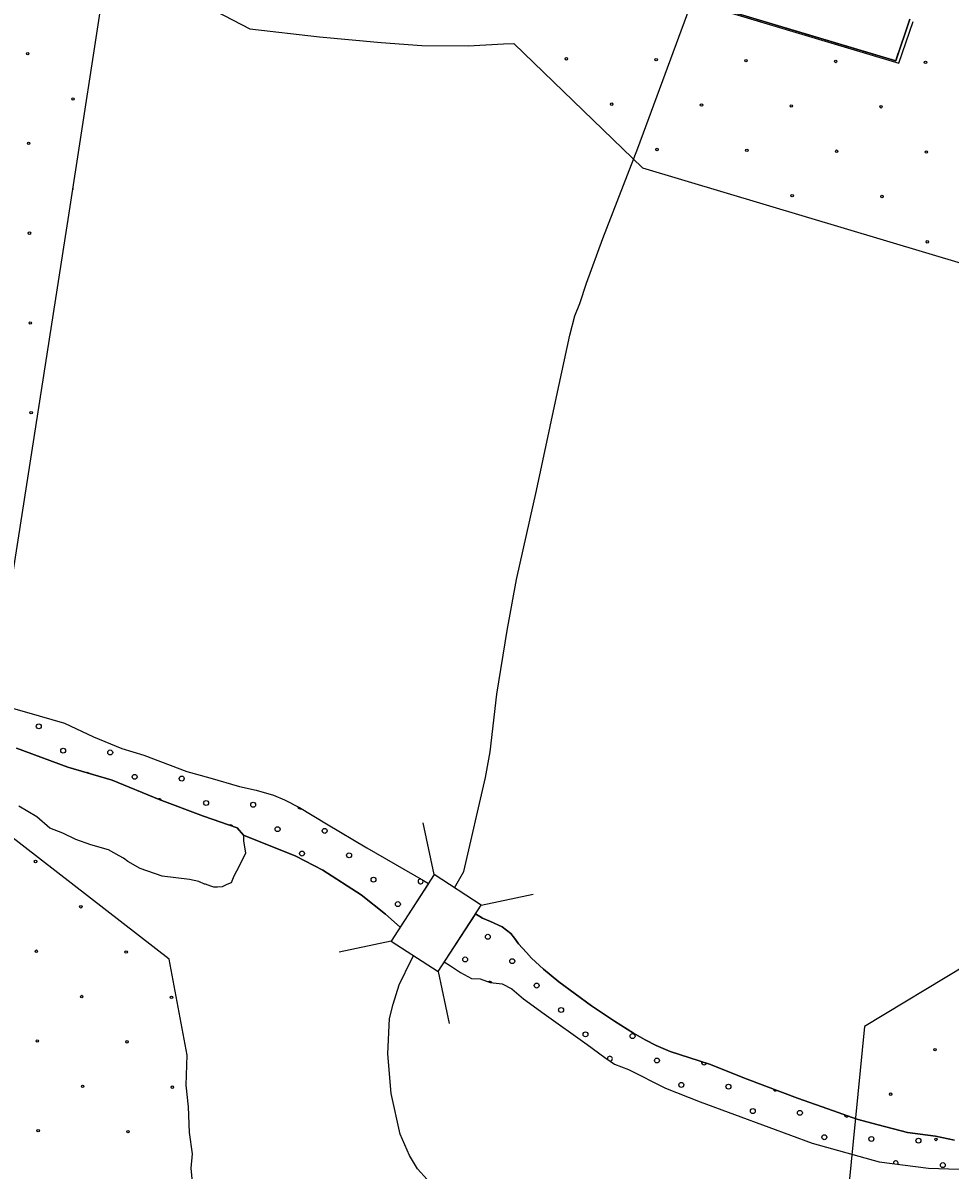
# Model space of a CAD drawing. Extents: x 1551132 to 1791609, y 378168 to 563823.
# Drawn here: x 1648524 to 1652495, y 474705 to 479620 of the extents above; entities that cross this region are included whole.
import ezdxf

# ---------------------------------------------------------------- set-up
doc = ezdxf.new("R2010")
doc.units = 0
for name, color, linetype in [('DESIGN - EROSION CONTROL - Devices', 7, 'Continuous'), ('DESIGN - SCRATCH - User 1', 7, 'Continuous'), ('DESIGN - TRAFFIC CONTROL PERMANENT - Pavement Marking Text', 7, 'Continuous'), ('DESIGN - TRANSPORTATION - Edge of Traveled Way', 7, 'Continuous'), ('SURVEY - CONTOURS - Intermediate with optional Text', 7, 'Continuous'), ('SURVEY - DRAINAGE - Storm Sewer', 7, 'Continuous'), ('SURVEY - TRANSPORTATION - Roads', 7, 'Continuous'), ('SURVEY - VEGETATION - Features with Text', 7, 'Continuous')]:
    doc.layers.add(name, color=color, linetype=linetype)

msp = doc.modelspace()

# ---------------------------------------------------------------- linework, layer by layer
at = {"layer": 'DESIGN - EROSION CONTROL - Devices'}
for centre in [(1648544.315, 479488.423), (1648544.315, 479488.423), (1650851.633, 479466.022), (1650851.633, 479466.022), (1651236.186, 479462.288), (1651236.186, 479462.288), (1651620.738, 479458.555), (1651620.738, 479458.555), (1652005.291, 479454.821), (1652005.291, 479454.821), (1652389.844, 479451.088), (1652389.844, 479451.088), (1648738.458, 479294.28), (1648738.458, 479294.28), (1651045.776, 479271.878), (1651045.776, 479271.878), (1651430.329, 479268.145), (1651430.329, 479268.145), (1651814.882, 479264.411), (1651814.882, 479264.411), (1652199.435, 479260.678), (1652199.435, 479260.678), (1648548.048, 479103.87), (1648548.048, 479103.87), (1651239.919, 479077.735), (1651239.919, 479077.735), (1651624.472, 479074.002), (1651624.472, 479074.002), (1652009.025, 479070.268), (1652009.025, 479070.268), (1652393.578, 479066.535), (1652393.578, 479066.535), (1651818.615, 478879.858), (1651818.615, 478879.858), (1652203.168, 478876.125), (1652203.168, 478876.125), (1648551.782, 478719.317), (1648551.782, 478719.317), (1652397.311, 478681.982), (1652397.311, 478681.982), (1648555.515, 478334.764), (1648555.515, 478334.764), (1648559.249, 477950.211), (1648559.249, 477950.211), (1648577.917, 476027.446), (1648577.917, 476027.446), (1648772.06, 475833.303), (1648772.06, 475833.303), (1648581.65, 475642.893), (1648581.65, 475642.893), (1648966.203, 475639.16), (1648966.203, 475639.16), (1648775.793, 475448.75), (1648775.793, 475448.75), (1649160.346, 475445.017), (1649160.346, 475445.017), (1648585.384, 475258.34), (1648585.384, 475258.34), (1648969.937, 475254.607), (1648969.937, 475254.607), (1652430.913, 475221.005), (1652430.913, 475221.005), (1648779.527, 475064.197), (1648779.527, 475064.197), (1649164.08, 475060.464), (1649164.08, 475060.464), (1652240.503, 475030.595), (1652240.503, 475030.595), (1648589.117, 474873.787), (1648589.117, 474873.787), (1648973.67, 474870.054), (1648973.67, 474870.054), (1652434.647, 474836.452), (1652434.647, 474836.452)]:
    msp.add_circle(centre, 5.28, dxfattribs=at)
msp.add_arc((1648742.192, 478909.727), 5.28, 125.089185, 217.382121, dxfattribs=at)
at = {"layer": 'DESIGN - SCRATCH - User 1'}
for points in [[(1648322.776, 476250.039), (1648721.076, 478796.772), (1648885.365, 479862.4), (1649017.178, 479844.758)], [(1649017.178, 479844.758), (1649495.809, 479595.127), (1649794.143, 479560.726), (1650057.887, 479535.651), (1650231.891, 479523.825), (1650430.578, 479521.959), (1650581.691, 479529.726), (1650626.415, 479531.859)], [(1652323.309, 479635.713), (1652262.427, 479457.658), (1651392.514, 479717.831)], [(1650626.415, 479531.859), (1651177.627, 478999.254), (1652738.665, 478532.384), (1653032.95, 479393.04)], [(1648438.865, 476695.151), (1648594.145, 476650.842), (1648701.634, 476619.241), (1648826.739, 476561.356), (1648947.961, 476511.538)], [(1649468.357, 476139.571), (1649440.841, 476172.005), (1649297.636, 476222.148), (1649106.749, 476292.999), (1648906.046, 476376.01), (1648716.934, 476430.828), (1648496.222, 476512.13)], [(1648947.961, 476511.538), (1649041.493, 476482.146), (1649226.405, 476413.377), (1649323.961, 476385.927), (1649451.35, 476348.026), (1649523.098, 476332.967), (1649596.754, 476311.867), (1649644.428, 476291.15), (1649707.927, 476258.19), (1649824.866, 476188.414), (1649997.303, 476085.794), (1650239.172, 475946.133), (1650260.855, 475932.391), (1650140.033, 475746.261)], [(1649256.803, 474579.43), (1649243.887, 474713.258), (1649249.703, 474774.977), (1649237.929, 474866.937), (1649233.671, 474975.623), (1649222.621, 475068.801), (1649226.929, 475197.396), (1649150.756, 475609.165), (1648322.776, 476250.039)], [(1650140.033, 475746.261), (1650077.21, 475802.345), (1649972.429, 475883.956), (1649808.041, 475990.467), (1649692.96, 476050.202), (1649468.357, 476139.571)], [(1652514.027, 474833.822), (1652432.32, 474851.03), (1652312.606, 474866.789), (1652187.134, 474898.656), (1652095.545, 474924.015), (1651996.106, 474959.5), (1651840.968, 475013.818), (1651626.248, 475095.036), (1651465.26, 475159.446), (1651296.131, 475213.972), (1651236.515, 475238.865), (1651188.9, 475263.582), (1651139.334, 475292.341), (1651058.111, 475343.576), (1650959.105, 475409.086), (1650818.642, 475511.238), (1650753.46, 475566.24), (1650702.161, 475613.041), (1650680.52, 475637.383), (1650647.054, 475673.901), (1650629.413, 475698.185), (1650613.714, 475718.435), (1650576.139, 475747.011), (1650526.491, 475769.761), (1650492.716, 475784.27), (1650462.825, 475803.704), (1650328.72, 475597.224)], [(1650328.72, 475597.224), (1650355.878, 475580.056), (1650397.444, 475551.422), (1650445.067, 475526.705), (1650483.008, 475524.147), (1650524.774, 475509.521), (1650576.648, 475502.763), (1650618.33, 475482.129), (1650667.695, 475439.37), (1650756.71, 475374.001), (1650940.739, 475243.19), (1651015.912, 475188.03), (1651057.478, 475159.396), (1651117.118, 475136.504), (1651275.881, 475056.11), (1651424.969, 474997.875), (1651719.262, 474889.473), (1651904.174, 474820.704), (1652190.868, 474740.444), (1652402.363, 474713.327), (1652534.234, 474709.402)], [(1652564.668, 475583.449), (1652128.828, 475320.826)], [(1652128.828, 475320.826), (1651906.623, 473073.917), (1653709.864, 472908.964)]]:
    msp.add_lwpolyline(points, dxfattribs=at)
at = {"layer": 'DESIGN - TRAFFIC CONTROL PERMANENT - Pavement Marking Text'}
for points in [[(1651392.514, 479717.831), (1652262.427, 479457.658), (1652323.309, 479635.713)], [(1651392.514, 479717.831), (1652262.427, 479457.658), (1652323.309, 479635.713)], [(1651392.514, 479717.831), (1652262.427, 479457.658), (1652323.309, 479635.713)], [(1651392.514, 479717.831), (1652262.427, 479457.658), (1652323.309, 479635.713)], [(1651392.514, 479717.831), (1652262.427, 479457.658), (1652323.309, 479635.713)], [(1651406.205, 479707.573), (1652276.118, 479447.4), (1652337, 479625.454)]]:
    msp.add_lwpolyline(points, dxfattribs=at)
for centre in [(1648591.744, 476606.486), (1648591.744, 476606.486), (1648696.282, 476501.948), (1648696.282, 476501.948), (1648897.893, 476494.48), (1648897.893, 476494.48), (1649002.431, 476389.942), (1649002.431, 476389.942), (1649204.041, 476382.475), (1649204.041, 476382.475), (1649308.58, 476277.936), (1649308.58, 476277.936), (1649510.19, 476270.469), (1649510.19, 476270.469), (1649614.729, 476165.93), (1649614.729, 476165.93), (1649816.339, 476158.463), (1649816.339, 476158.463), (1649719.268, 476061.392), (1649719.268, 476061.392), (1649920.878, 476053.925), (1649920.878, 476053.925), (1650025.417, 475949.386), (1650025.417, 475949.386), (1650129.955, 475844.847), (1650129.955, 475844.847), (1650515.272, 475704.795), (1650515.272, 475704.795), (1650418.2, 475607.723), (1650418.2, 475607.723), (1650619.81, 475600.256), (1650619.81, 475600.256), (1650724.349, 475495.718), (1650724.349, 475495.718), (1650828.888, 475391.179), (1650828.888, 475391.179), (1650933.426, 475286.64), (1650933.426, 475286.64), (1651135.037, 475279.173), (1651135.037, 475279.173), (1651239.575, 475174.635), (1651239.575, 475174.635), (1651344.114, 475070.096), (1651344.114, 475070.096), (1651545.724, 475062.629), (1651545.724, 475062.629), (1651650.263, 474958.09), (1651650.263, 474958.09), (1651851.873, 474950.623), (1651851.873, 474950.623), (1651956.412, 474846.085), (1651956.412, 474846.085), (1652158.022, 474838.617), (1652158.022, 474838.617), (1652359.633, 474831.15), (1652359.633, 474831.15), (1652464.171, 474726.612), (1652464.171, 474726.612)]:
    msp.add_circle(centre, 10.56, dxfattribs=at)
for centre, start, end in [((1648800.821, 476397.409), 39.721061, 107.948304), ((1649106.97, 476285.403), 21.478464, 116.481105), ((1649711.801, 476263.002), 187.558283, 293.776254), ((1649413.119, 476173.397), 28.699985, 112.704775), ((1650227.027, 475941.919), 82.970184, 37.023468), ((1650522.739, 475503.185), 30.886083, 121.649856), ((1651037.965, 475182.102), 279.183552, 191.692063), ((1651441.186, 475167.168), 161.925422, 342.336666), ((1651747.335, 475055.162), 190.946837, 307.61484), ((1652053.484, 474943.156), 181.982678, 318.739243), ((1652262.561, 474734.079), 337.295093, 188.092185)]:
    msp.add_arc(centre, 10.56, start, end, dxfattribs=at)
at = {"layer": 'DESIGN - TRANSPORTATION - Edge of Traveled Way'}
for points in [[(1648438.865, 476695.151), (1648594.145, 476650.842), (1648701.634, 476619.241), (1648826.739, 476561.356), (1648947.961, 476511.538)], [(1648496.222, 476512.13), (1648716.934, 476430.828), (1648906.046, 476376.01), (1649106.749, 476292.999), (1649297.636, 476222.148), (1649440.841, 476172.005), (1649468.357, 476139.571)], [(1648947.961, 476511.538), (1649041.493, 476482.146), (1649226.405, 476413.377), (1649323.961, 476385.927), (1649451.35, 476348.026), (1649523.098, 476332.967), (1649596.754, 476311.867), (1649644.428, 476291.15), (1649707.927, 476258.19), (1649824.866, 476188.414), (1649997.303, 476085.794), (1650239.172, 475946.133), (1650260.855, 475932.391)], [(1649468.357, 476139.571), (1649468.016, 476115.553), (1649477.265, 476063.36), (1649450.483, 476007.7), (1649427.875, 475963.983), (1649415.483, 475936.14), (1649397.384, 475928.39), (1649377.251, 475918.681), (1649357.243, 475916.965), (1649341.252, 475917.198), (1649329.319, 475921.381), (1649305.453, 475929.74), (1649301.453, 475929.798), (1649277.645, 475942.157), (1649237.788, 475950.749), (1649120.049, 475964.474), (1649026.576, 475997.875), (1648973.019, 476026.684), (1648955.236, 476040.959), (1648935.395, 476051.26), (1648889.796, 476077.952), (1648814.139, 476099.077), (1648750.508, 476122.028), (1648694.917, 476148.862), (1648639.244, 476169.696), (1648583.978, 476218.555), (1648506.663, 476263.723)], [(1649468.357, 476139.571), (1649692.96, 476050.202), (1649808.041, 475990.467), (1649972.429, 475883.956), (1650077.21, 475802.345), (1650140.033, 475746.261)], [(1650462.825, 475803.704), (1650492.716, 475784.27), (1650526.491, 475769.761), (1650576.139, 475747.011), (1650613.714, 475718.435), (1650629.413, 475698.185), (1650647.054, 475673.901), (1650680.52, 475637.383), (1650702.161, 475613.041), (1650753.46, 475566.24), (1650818.642, 475511.238), (1650959.105, 475409.086), (1651058.111, 475343.576), (1651139.334, 475292.341), (1651188.9, 475263.582), (1651236.515, 475238.865), (1651296.131, 475213.972), (1651465.26, 475159.446), (1651626.248, 475095.036), (1651840.968, 475013.818), (1651996.106, 474959.5), (1652095.545, 474924.015), (1652187.134, 474898.656), (1652312.606, 474866.789), (1652432.32, 474851.03), (1652514.027, 474833.822)], [(1650328.72, 475597.224), (1650355.878, 475580.056), (1650397.444, 475551.422), (1650445.067, 475526.705), (1650483.008, 475524.147), (1650524.774, 475509.521), (1650576.648, 475502.763), (1650618.33, 475482.129), (1650667.695, 475439.37), (1650756.71, 475374.001), (1650940.739, 475243.19), (1651015.912, 475188.03), (1651057.478, 475159.396), (1651117.118, 475136.504), (1651275.881, 475056.11), (1651424.969, 474997.875), (1651719.262, 474889.473), (1651904.174, 474820.704), (1652190.868, 474740.444), (1652402.363, 474713.327), (1652534.234, 474709.402)]]:
    msp.add_lwpolyline(points, dxfattribs=at)
at = {"layer": 'SURVEY - CONTOURS - Intermediate with optional Text'}
for points in [[(1650372.344, 475914.815), (1650412.46, 475983.884)], [(1651916.74, 472781.385), (1651767.918, 473065.5), (1651588.114, 473349.041), (1651445.551, 473536.221), (1651332.629, 473675.141), (1651171.858, 473834.42), (1651011.053, 473989.69), (1650726.735, 474207.879), (1650538.74, 474384.284), (1650380.227, 474528.162), (1650214.606, 474709.934), (1650179.057, 474768.244), (1650139.749, 474858.604), (1650101.1, 475033.05), (1650086.417, 475203.33), (1650094.242, 475354.634), (1650109.459, 475415.51), (1650134.708, 475499.304), (1650187.54, 475607.049), (1650197.457, 475623.616)]]:
    msp.add_lwpolyline(points, dxfattribs=at)
at = {"layer": 'SURVEY - DRAINAGE - Storm Sewer'}
for p, q in [((1650285.896, 475970.967), (1650238.673, 476193.131)), ((1650486.742, 475840.53), (1650708.895, 475887.756)), ((1650100.976, 475686.201), (1649878.822, 475638.974)), ((1650301.821, 475555.764), (1650349.036, 475333.6))]:
    msp.add_line(p, q, dxfattribs=at)
msp.add_lwpolyline([(1650100.976, 475686.201), (1650301.821, 475555.764), (1650486.742, 475840.53), (1650285.896, 475970.967)], close=True, dxfattribs=at)
at = {"layer": 'SURVEY - TRANSPORTATION - Roads'}
msp.add_lwpolyline([(1650412.46, 475983.884), (1650504.8, 476386.811), (1650524.983, 476497.68), (1650553.715, 476744.528), (1650597.448, 477016.227), (1650638.464, 477235.908), (1650723.695, 477617.143), (1650809.202, 478018.403), (1650866.817, 478281.902), (1650887.967, 478365.704), (1650908.675, 478417.472), (1650937.874, 478505.166), (1651008.481, 478696.396), (1651157.761, 479082.748), (1651392.514, 479717.831)], dxfattribs=at)
at = {"layer": 'SURVEY - VEGETATION - Features with Text'}
for points in [[(1651789.138, 479599.212), (1652042.065, 479523.568)], [(1652042.057, 479523.568), (1652262.427, 479457.658), (1652273.418, 479489.809)]]:
    msp.add_lwpolyline(points, dxfattribs=at)

doc.saveas('drawing.dxf')
